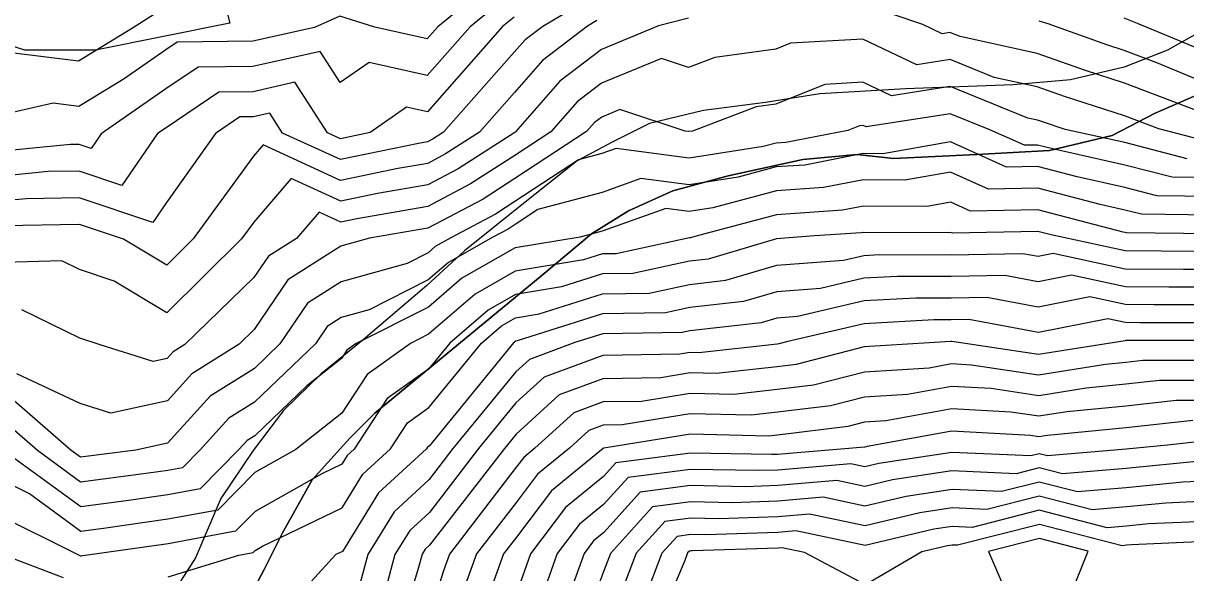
# Model space of a CAD drawing. Extents: x 42655 to 43811, y -141820 to -141156.
# Drawn here: x 43552.6 to 43620.5, y -141406.3 to -141374.2 of the extents above; entities that cross this region are included whole.
import ezdxf

# ---------------------------------------------------------------- set-up
doc = ezdxf.new("R2010")
doc.units = 0
for name, color, linetype in [('ZE_HICN', 7, 'Continuous'), ('ZE_LWCN', 7, 'Continuous'), ('地形', 7, 'Continuous'), ('現況道路ﾊｯﾁ', 7, 'Continuous')]:
    doc.layers.add(name, color=color, linetype=linetype)

msp = doc.modelspace()

# ---------------------------------------------------------------- linework, layer by layer
at = {"layer": 'ZE_HICN'}
for points in [[(43581.294, -141372.276), (43578.732, -141374.378), (43576.23, -141377.226), (43572.834, -141376.46), (43571.143, -141377.64), (43569.978, -141375.821), (43566.051, -141376.703), (43562.848, -141376.737), (43560.969, -141378.01), (43557.182, -141380.643), (43556.596, -141381.492), (43555.896, -141381.257), (43555.389, -141381.266), (43550.81, -141381.708)], [(43621.489, -141381.007), (43618.945, -141380.35), (43616.946, -141379.594), (43613.441, -141378.452), (43611.85, -141377.887), (43609.323, -141377.338), (43606.754, -141376.299), (43604.816, -141376.604), (43601.66, -141375.103), (43597.435, -141375.333), (43596.575, -141375.681), (43593.025, -141376.171), (43591.492, -141376.752), (43589.916, -141376.23), (43586.408, -141377.68), (43584.978, -141378.773), (43583.452, -141380.518), (43581.34, -141381.901), (43578.76, -141383.569), (43576.266, -141384.888), (43572.122, -141385.596), (43571.182, -141385.791), (43569.911, -141385.209), (43568.593, -141386.751), (43566.955, -141387.791), (43566.109, -141389.04), (43562.083, -141392.945), (43561.396, -141393.377), (43561.044, -141393.767), (43560.225, -141393.946), (43557.135, -141392.968), (43555.95, -141392.574), (43552.565, -141390.917)], [(43622.067, -141386.476), (43617.059, -141386.424), (43616.978, -141386.404), (43616.858, -141386.377), (43611.884, -141385.081), (43607.957, -141385.158), (43606.794, -141384.633), (43605.392, -141384.878), (43601.707, -141384.862), (43600.471, -141385.103), (43596.621, -141385.364), (43591.857, -141386.641), (43591.601, -141386.717), (43591.539, -141386.724), (43587.267, -141387.646), (43586.455, -141387.657), (43585.354, -141388.008), (43581.372, -141388.659), (43579.019, -141390.007), (43576.301, -141392.353), (43575.254, -141392.883), (43572.713, -141394.698), (43571.235, -141396.957), (43568.559, -141399.077), (43566.163, -141400.43), (43563.999, -141402.627), (43561.088, -141403.164), (43557.318, -141403.7), (43556.003, -141403.87), (43552.995, -141401.682), (43550.9, -141400.642)], [(43622.092, -141391.673), (43617.833, -141391.676), (43617.003, -141391.668), (43615.976, -141391.446), (43611.918, -141392.248), (43607.852, -141391.485), (43606.826, -141391.505), (43605.807, -141391.502), (43601.739, -141391.734), (43597.292, -141392.778), (43596.767, -141392.914), (43596.657, -141392.927), (43592.095, -141393.437), (43591.571, -141393.424), (43590.983, -141393.52), (43586.484, -141393.589), (43583.063, -141394.858), (43581.409, -141396.362), (43579.23, -141399.026), (43576.351, -141402.757), (43575.204, -141403.813), (43574.343, -141405.212), (43573.36, -141408.874)], [(43620.936, -141397.396), (43617.033, -141397.826), (43612.447, -141398.262), (43611.947, -141398.343), (43611.446, -141398.267), (43606.857, -141398.017), (43601.921, -141398.919), (43601.789, -141398.939), (43601.773, -141398.942), (43601.757, -141398.939), (43596.687, -141399.372), (43596.325, -141399.384), (43591.599, -141399.292), (43587.239, -141399.868), (43586.517, -141400.664), (43584.306, -141402.476), (43582.262, -141405.175), (43581.461, -141407.435)], [(43637.431, -141407.483), (43633.294, -141406.092), (43632.335, -141405.855), (43631.428, -141406.042), (43629.459, -141404.951), (43627.241, -141404.585), (43626.902, -141404.552), (43622.147, -141403.268), (43618.354, -141403.435), (43617.06, -141403.561), (43615.938, -141403.656), (43611.967, -141402.638), (43608.053, -141403.637), (43606.884, -141403.585), (43605.8, -141403.749), (43601.801, -141404.702), (43597.749, -141403.841), (43596.709, -141403.93), (43592.493, -141404.071), (43591.621, -141404.054), (43590.818, -141404.16), (43589.93, -141405.138), (43588.468, -141408.993)]]:
    msp.add_lwpolyline(points, dxfattribs=at)
at = {"layer": 'ZE_LWCN'}
for points in [[(43581.287, -141370.739), (43576.84, -141374.387), (43576.219, -141375.094), (43573.163, -141374.404), (43571.125, -141373.753), (43569.655, -141374.421), (43566.044, -141375.232), (43561.633, -141375.279), (43560.958, -141375.736), (43558.531, -141377.423), (43555.886, -141379.036), (43554.392, -141378.849), (43550.8, -141379.658)], [(43585.267, -141372.992), (43582.974, -141374.358), (43581.95, -141375.141), (43581.311, -141375.871), (43577.17, -141380.548), (43576.567, -141380.938), (43576.248, -141381.107), (43575.718, -141381.198), (43571.165, -141382.145), (43567.774, -141380.593), (43567.028, -141379.428), (43566.065, -141379.645), (43565.279, -141379.653), (43563.864, -141380.611), (43561, -141384.654), (43560.2, -141385.815), (43555.911, -141384.378), (43552.801, -141384.431), (43550.824, -141384.621)], [(43560.946, -141373.23), (43559.022, -141374.471), (43555.873, -141376.391), (43551.932, -141375.898)], [(43621.154, -141379.275), (43616.937, -141377.68), (43614.675, -141376.943), (43611.841, -141375.937), (43607.339, -141374.959), (43606.747, -141374.719), (43606.299, -141374.789), (43605.171, -141374.253), (43601.651, -141373.065)], [(43581.302, -141373.813), (43580.623, -141374.369), (43576.24, -141379.358), (43575.021, -141379.083), (43572.893, -141380.568), (43571.159, -141380.929), (43570.397, -141380.58), (43568.503, -141377.625), (43566.058, -141378.174), (43564.064, -141378.195), (43560.98, -141380.284), (43560.486, -141380.627), (43558.398, -141383.653), (43555.903, -141382.818), (43554.095, -141382.848), (43550.817, -141383.164)], [(43591.478, -141373.877), (43589.736, -141374.326), (43586.399, -141375.705), (43583.969, -141377.562), (43581.375, -141380.528), (43581.334, -141380.555), (43578.029, -141382.692), (43576.26, -141383.627), (43573.32, -141384.13), (43571.176, -141384.576), (43568.276, -141383.248), (43566.094, -141385.8), (43565.392, -141386.767), (43561.031, -141391.09), (43557.951, -141389.245), (43555.931, -141388.572), (43554.897, -141388.066), (43550.841, -141388.174)], [(43586.126, -141374.022), (43585.583, -141374.346), (43582.959, -141376.351), (43581.322, -141378.223), (43579.273, -141380.538), (43577.298, -141381.815), (43576.254, -141382.367), (43574.519, -141382.664), (43571.171, -141383.36), (43566.642, -141381.287), (43566.076, -141381.949), (43562.565, -141386.78), (43561.018, -141388.314), (43558.489, -141386.799), (43555.918, -141385.938), (43551.507, -141386.013)], [(43622.026, -141377.812), (43618.828, -141376.485), (43616.928, -141375.766), (43615.909, -141375.434), (43612.482, -141374.218), (43611.967, -141374.057)], [(43622.017, -141375.983), (43617.703, -141374.193), (43616.919, -141373.887)], [(43620.603, -141382.09), (43616.954, -141381.148), (43613.481, -141380.376), (43612.207, -141379.961), (43611.859, -141379.837), (43611.306, -141379.717), (43606.762, -141377.879), (43603.332, -141378.418), (43601.672, -141377.628), (43599.449, -141377.749), (43596.59, -141378.907), (43595.439, -141379.066), (43591.713, -141380.479), (43591.51, -141380.511), (43591.283, -141380.481), (43587.472, -141379.219), (43586.417, -141379.655), (43585.987, -141379.984), (43585.528, -141380.508), (43581.346, -141383.246), (43579.491, -141384.446), (43576.272, -141386.148), (43572.857, -141386.731), (43571.189, -141387.199), (43568.097, -141389.161), (43566.124, -141392.076), (43565.243, -141392.93), (43562.476, -141394.672), (43561.055, -141396.242), (43557.758, -141396.964), (43555.968, -141396.398), (43552.259, -141394.672)], [(43622.051, -141383.198), (43619.717, -141383.174), (43616.96, -141382.462), (43612.829, -141381.543), (43611.866, -141381.293), (43611.106, -141381.308), (43609.086, -141380.397), (43606.769, -141379.46), (43601.849, -141380.232), (43601.684, -141380.154), (43601.464, -141380.166), (43600.797, -141380.436), (43597.17, -141381.142), (43596.601, -141381.181), (43595.837, -141381.386), (43591.517, -141382.067), (43587.252, -141381.501), (43586.428, -141381.796), (43585.068, -141382.16), (43581.353, -141384.592), (43580.222, -141385.323), (43577.601, -141386.709), (43576.7, -141387.225), (43576.279, -141387.589), (43575.054, -141388.207), (43571.199, -141389.288), (43569.24, -141390.531), (43567.623, -141392.919), (43566.134, -141394.343), (43563.555, -141395.967), (43561.067, -141398.717), (43559.219, -141399.121), (43555.983, -141399.541), (43555.431, -141399.139), (43550.874, -141395.184)], [(43622.057, -141384.291), (43618.831, -141384.257), (43616.966, -141383.776), (43614.172, -141383.155), (43611.872, -141382.555), (43610.057, -141382.591), (43606.777, -141381.112), (43602.827, -141381.801), (43601.692, -141381.796), (43598.27, -141382.462), (43596.608, -141382.575), (43594.375, -141383.174), (43591.524, -141383.624), (43588.71, -141383.25), (43586.438, -141384.061), (43582.693, -141385.064), (43581.359, -141385.937), (43580.953, -141386.2), (43580.012, -141386.697), (43577.473, -141388.152), (43576.286, -141389.177), (43572.836, -141390.921), (43571.209, -141391.377), (43570.382, -141391.901), (43569.7, -141392.909), (43566.144, -141396.312), (43564.635, -141397.262), (43562.968, -141399.104), (43561.936, -141400.152), (43561.075, -141400.311), (43559.959, -141400.469), (43555.99, -141400.984), (43553.466, -141399.149), (43550.882, -141396.906)], [(43622.062, -141385.383), (43617.945, -141385.341), (43616.972, -141385.09), (43615.515, -141384.766), (43611.878, -141383.818), (43609.007, -141383.875), (43606.785, -141382.873), (43604.11, -141383.339), (43601.699, -141383.329), (43599.371, -141383.783), (43596.614, -141383.969), (43592.913, -141384.962), (43591.532, -141385.18), (43590.168, -141384.999), (43586.449, -141386.327), (43585.157, -141386.673), (43581.366, -141387.292), (43578.246, -141389.08), (43576.294, -141390.765), (43572.074, -141392.898), (43571.534, -141393.284), (43571.22, -141393.764), (43569.207, -141395.358), (43566.153, -141398.281), (43565.714, -141398.557), (43565.23, -141399.093), (43562.967, -141401.39), (43561.081, -141401.737), (43558.639, -141402.085), (43555.996, -141402.427), (43551.502, -141399.158)], [(43621.234, -141387.517), (43616.984, -141387.476), (43612.652, -141386.542), (43611.89, -141386.344), (43606.908, -141386.442), (43606.802, -141386.394), (43606.675, -141386.416), (43601.714, -141386.395), (43601.572, -141386.423), (43598.839, -141386.608), (43596.628, -141386.773), (43592.635, -141387.957), (43591.546, -141388.081), (43588.227, -141388.797), (43586.461, -141388.822), (43584.063, -141389.586), (43581.378, -141390.025), (43579.792, -141390.934), (43577.548, -141392.872), (43576.311, -141394.384), (43573.892, -141396.112), (43571.963, -141399.061), (43571.555, -141399.436), (43571.249, -141399.934), (43570.067, -141400.505), (43566.174, -141402.704), (43565.031, -141403.865), (43561.095, -141404.59), (43556.114, -141405.299), (43556.027, -141405.319), (43556.01, -141405.316), (43556, -141405.312), (43555.967, -141405.299), (43550.91, -141402.79)], [(43561.104, -141406.522), (43565.232, -141405.255), (43566.062, -141405.102), (43566.185, -141404.978), (43566.602, -141404.742), (43571.261, -141402.491), (43572.467, -141400.53), (43574.074, -141399.051), (43575.071, -141397.527), (43576.322, -141396.634), (43579.405, -141392.863), (43580.565, -141391.861), (43581.385, -141391.391), (43582.773, -141391.165), (43586.466, -141389.987), (43589.187, -141389.949), (43591.552, -141389.439), (43593.668, -141389.197), (43596.635, -141388.317), (43600.544, -141388.026), (43601.72, -141387.75), (43602.635, -141387.698), (43606.808, -141387.709), (43611.008, -141387.626), (43611.897, -141387.793), (43612.785, -141387.618), (43616.989, -141388.524), (43620.384, -141388.556), (43622.077, -141388.555)], [(43622.082, -141389.595), (43619.533, -141389.596), (43616.994, -141389.572), (43613.849, -141388.894), (43611.904, -141389.278), (43609.956, -141388.913), (43606.814, -141388.974), (43603.692, -141388.966), (43601.727, -141389.078), (43599.199, -141389.671), (43596.642, -141389.862), (43594.702, -141390.437), (43591.558, -141390.796), (43590.147, -141391.101), (43586.472, -141391.152), (43581.482, -141392.743), (43581.391, -141392.758), (43581.338, -141392.789), (43581.262, -141392.854), (43576.332, -141398.883), (43576.251, -141398.941), (43576.185, -141399.041), (43573.38, -141401.625), (43571.273, -141405.048), (43570.899, -141405.229), (43568.427, -141407.938)], [(43622.087, -141390.634), (43618.683, -141390.636), (43616.998, -141390.62), (43614.912, -141390.17), (43611.911, -141390.763), (43608.904, -141390.199), (43606.82, -141390.24), (43604.749, -141390.234), (43601.733, -141390.406), (43597.854, -141391.317), (43596.65, -141391.406), (43595.736, -141391.677), (43591.565, -141392.154), (43591.107, -141392.252), (43586.478, -141392.317), (43584.846, -141392.837), (43582.197, -141393.819), (43581.4, -141394.544), (43577.729, -141399.033), (43576.342, -141400.831), (43574.292, -141402.719), (43572.753, -141405.22), (43571.3, -141410.634)], [(43622.097, -141392.719), (43617.038, -141392.719), (43617.008, -141392.723), (43616.974, -141392.726), (43611.924, -141393.537), (43606.867, -141392.774), (43606.832, -141392.772), (43606.794, -141392.779), (43601.746, -141393.094), (43597.772, -141394.12), (43596.663, -141394.255), (43593.108, -141394.653), (43591.577, -141394.613), (43589.859, -141394.895), (43586.49, -141394.947), (43583.929, -141395.897), (43581.417, -141398.18), (43580.731, -141399.019), (43576.36, -141404.683), (43576.116, -141404.907), (43575.933, -141405.205), (43575.724, -141405.983), (43574.086, -141411.376)], [(43622.102, -141393.888), (43618.012, -141393.889), (43617.015, -141393.999), (43615.843, -141394.11), (43611.93, -141394.739), (43608.011, -141394.147), (43606.839, -141394.083), (43605.533, -141394.322), (43601.753, -141394.557), (43598.777, -141395.326), (43596.669, -141395.583), (43594.122, -141395.868), (43591.582, -141395.803), (43588.735, -141396.27), (43586.496, -141396.304), (43584.795, -141396.935), (43582.511, -141399.011), (43581.861, -141399.544), (43581.426, -141400.118), (43577.519, -141405.197), (43577.169, -141406.17), (43576.379, -141408.717)], [(43622.108, -141395.057), (43618.987, -141395.058), (43617.021, -141395.274), (43614.711, -141395.494), (43611.936, -141395.94), (43609.156, -141395.52), (43606.845, -141395.394), (43604.271, -141395.865), (43601.76, -141396.021), (43599.783, -141396.532), (43596.676, -141396.911), (43595.135, -141397.084), (43591.588, -141396.993), (43587.611, -141397.645), (43586.503, -141397.662), (43585.661, -141397.974), (43584.531, -141399.001), (43582.676, -141400.521), (43581.436, -141402.158), (43579.104, -141405.19), (43578.274, -141407.496)], [(43622.113, -141396.227), (43619.962, -141396.227), (43617.027, -141396.55), (43613.579, -141396.878), (43611.941, -141397.141), (43610.301, -141396.894), (43606.851, -141396.706), (43603.01, -141397.407), (43601.767, -141397.485), (43600.788, -141397.738), (43596.682, -141398.24), (43596.148, -141398.299), (43591.594, -141398.183), (43586.659, -141398.991), (43586.524, -141399.009), (43586.509, -141399.025), (43583.491, -141401.499), (43581.446, -141404.199), (43580.69, -141405.182), (43579.38, -141408.822)], [(43621.911, -141398.566), (43619.46, -141398.835), (43617.039, -141399.071), (43612.439, -141399.459), (43611.952, -141399.334), (43611.471, -141399.456), (43606.863, -141399.253), (43602.592, -141399.901), (43601.779, -141400.094), (43600.956, -141399.919), (43596.692, -141400.284), (43595.559, -141400.321), (43591.603, -141400.244), (43587.955, -141400.726), (43586.525, -141402.303), (43585.121, -141403.454), (43583.823, -141405.167), (43581.755, -141411.005)], [(43621.347, -141399.775), (43617.044, -141400.194), (43613.314, -141400.508), (43611.956, -141400.16), (43610.616, -141400.501), (43606.868, -141400.336), (43603.394, -141400.863), (43601.784, -141401.246), (43600.154, -141400.9), (43596.696, -141401.195), (43594.792, -141401.259), (43591.608, -141401.196), (43588.671, -141401.585), (43586.533, -141403.942), (43585.935, -141404.431), (43585.383, -141405.16), (43584.504, -141407.643)], [(43622.136, -141400.916), (43620.35, -141400.995), (43617.049, -141401.316), (43614.189, -141401.557), (43611.96, -141400.986), (43609.762, -141401.546), (43606.873, -141401.419), (43604.196, -141401.825), (43601.79, -141402.398), (43599.352, -141401.88), (43596.7, -141402.107), (43594.026, -141402.196), (43591.612, -141402.149), (43589.386, -141402.443), (43586.929, -141405.153), (43586.543, -141406.168), (43584.604, -141411.326)], [(43641.161, -141406.535), (43637.42, -141405.103), (43636.861, -141404.915), (43632.983, -141404.139), (43632.327, -141403.997), (43631.456, -141403.887), (43627.235, -141403.19), (43625.638, -141403.036), (43622.141, -141402.092), (43619.352, -141402.215), (43617.055, -141402.439), (43615.064, -141402.607), (43611.963, -141401.812), (43608.907, -141402.591), (43606.879, -141402.502), (43604.998, -141402.787), (43601.795, -141403.55), (43598.55, -141402.861), (43596.705, -141403.018), (43593.259, -141403.134), (43591.617, -141403.101), (43590.102, -141403.302), (43588.43, -141405.145), (43586.562, -141410.069)], [(43624.402, -141408.435), (43624.122, -141404.976), (43622.152, -141404.444), (43617.356, -141404.656), (43617.065, -141404.684), (43616.813, -141404.705), (43611.971, -141403.464), (43607.198, -141404.682), (43606.889, -141404.668), (43606.602, -141404.711), (43605.112, -141405.066), (43601.812, -141407.002), (43598.252, -141405.099), (43596.947, -141404.822), (43596.713, -141404.842), (43591.726, -141405.008), (43591.626, -141405.006), (43591.533, -141405.019), (43591.431, -141405.131), (43591.263, -141405.575), (43588.866, -141411.306)], [(43612.687, -141410.366), (43614.823, -141405.02), (43611.975, -141404.29), (43609.005, -141405.048), (43611.257, -141410.296)], [(43551.692, -141405.32), (43554.974, -141406.567)]]:
    msp.add_lwpolyline(points, dxfattribs=at)
at = {"layer": '地形'}
for points in [[(43559.478, -141359.464), (43560.917, -141363.6), (43561.876, -141363.651), (43562.205, -141364.382), (43564.705, -141374.179), (43556.854, -141375.743), (43552.734, -141375.747), (43549.402, -141374.688), (43542.386, -141372.212), (43541.927, -141363.508), (43547.931, -141363.593), (43554.897, -141361.741), (43558.16, -141359.818), (43559.478, -141359.464)], [(43622.116, -141374.253), (43619.459, -141375.754), (43616.918, -141376.735), (43613.799, -141377.485), (43610.449, -141377.774), (43604.154, -141378.005), (43599.151, -141378.299), (43595.989, -141378.809), (43592.369, -141379.268), (43589.208, -141380.032), (43587.066, -141381.102), (43584.975, -141382.223), (43581.661, -141384.873), (43578.398, -141387.471), (43576.205, -141389.51), (43572.483, -141392.669), (43570.035, -141394.656), (43567.843, -141396.796), (43566.058, -141399.14), (43564.171, -141401.943), (43562.704, -141405.423), (43560.36, -141409.057)], [(43621.862, -141378.07), (43618.734, -141379.423), (43616.214, -141380.729), (43612.573, -141381.615), (43608.323, -141381.85), (43603.445, -141382.085), (43601.329, -141381.85), (43598.156, -141382.144), (43593.807, -141383.084), (43590.575, -141383.965), (43587.989, -141385.139), (43585.815, -141386.49), (43582.935, -141388.897), (43573.172, -141396.961), (43571.716, -141398.415), (43569.504, -141400.858), (43567.758, -141404), (43566.71, -141406.094), (43564.964, -141409.41)]]:
    msp.add_lwpolyline(points, dxfattribs=at)
at = {"layer": '現況道路ﾊｯﾁ'}
for points in [[(43622.116, -141374.253), (43619.459, -141375.754), (43616.918, -141376.735), (43613.799, -141377.485), (43610.449, -141377.774), (43604.154, -141378.005), (43599.151, -141378.299), (43595.989, -141378.809), (43592.369, -141379.268), (43589.208, -141380.032), (43587.066, -141381.102), (43584.975, -141382.223), (43581.661, -141384.873), (43578.398, -141387.471), (43576.205, -141389.51), (43572.483, -141392.669), (43570.035, -141394.656), (43567.843, -141396.796), (43566.058, -141399.14), (43564.171, -141401.943), (43562.704, -141405.423), (43560.36, -141409.057)], [(43564.964, -141409.41), (43566.71, -141406.094), (43567.758, -141404), (43569.504, -141400.858), (43571.716, -141398.415), (43573.172, -141396.961), (43582.935, -141388.897), (43585.815, -141386.49), (43587.989, -141385.139), (43590.575, -141383.965), (43593.807, -141383.084), (43598.156, -141382.144), (43601.329, -141381.85), (43603.445, -141382.085), (43608.323, -141381.85), (43612.573, -141381.615), (43616.214, -141380.729), (43618.734, -141379.423), (43621.862, -141378.07)]]:
    msp.add_lwpolyline(points, dxfattribs=at)

doc.saveas('drawing.dxf')
